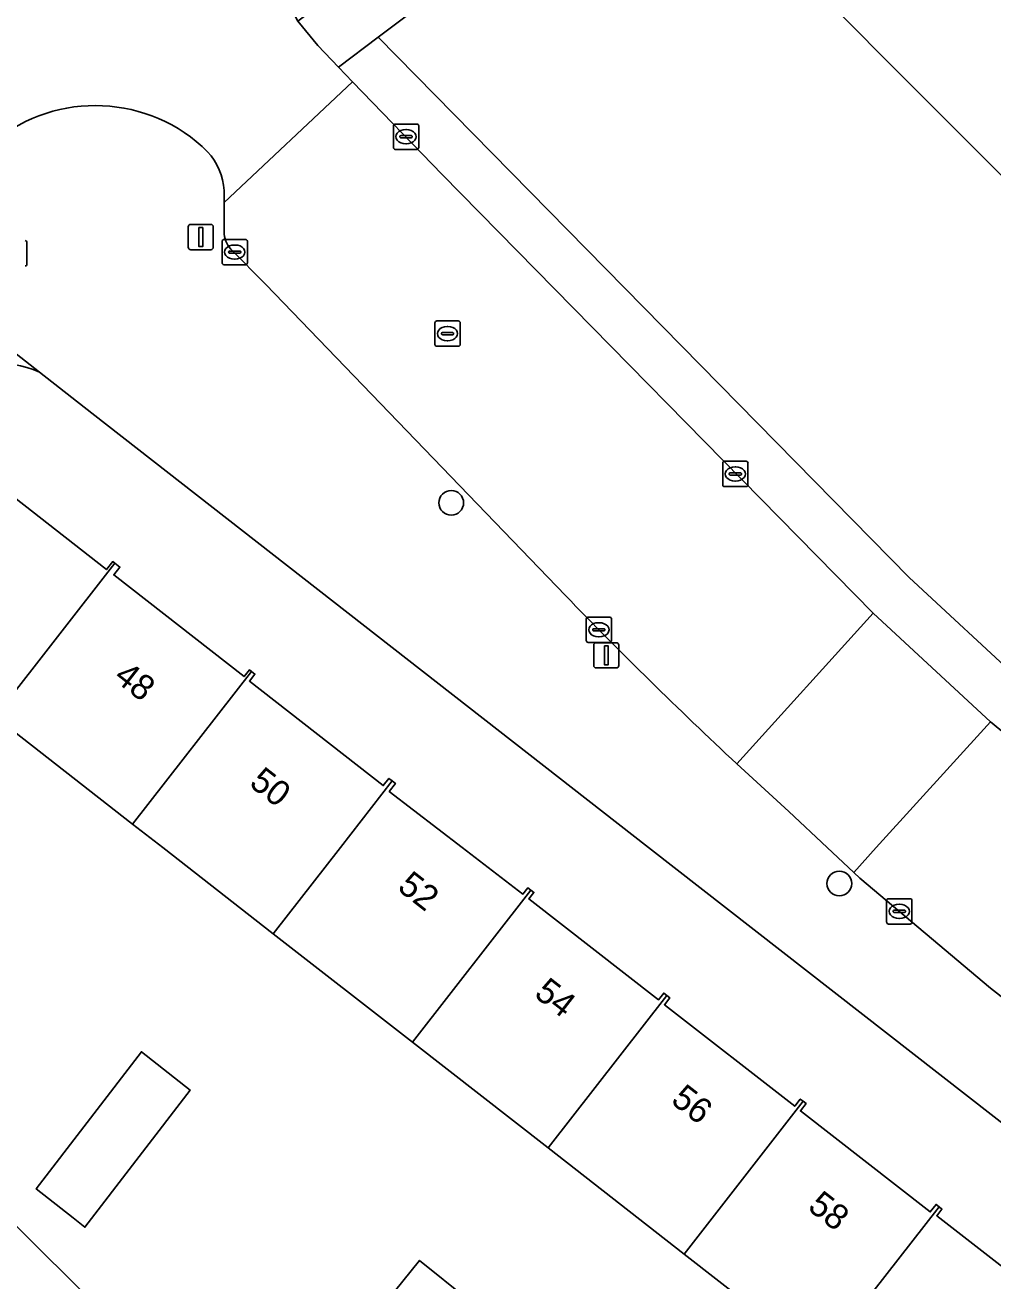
# Model space of a CAD drawing. Extents: x 157445 to 158888, y 383061 to 384688.
# Drawn here: x 158550.39 to 158588.66, y 383982.86 to 384032.53 of the extents above; entities that cross this region are included whole.
import ezdxf

# ---------------------------------------------------------------- set-up
doc = ezdxf.new("R2010")
doc.units = 0
for name, color, linetype in [('IMGEO_Berm_groen', 7, 'Continuous'), ('IMGEO_Boom', 7, 'Continuous'), ('IMGEO_Brandkraan', 7, 'Continuous'), ('IMGEO_Erf', 7, 'Continuous'), ('IMGEO_Groenvoorziening', 7, 'Continuous'), ('IMGEO_Kolk', 7, 'Continuous'), ('IMGEO_Lichtmast', 7, 'Continuous'), ('IMGEO_Pand', 7, 'Continuous'), ('IMGEO_Pand_nummerreeks', 7, 'Continuous'), ('IMGEO_Rijbaan_lokaal_open', 7, 'Continuous'), ('IMGEO_Rioolput', 7, 'Continuous'), ('IMGEO_Voetpad_open', 7, 'Continuous')]:
    doc.layers.add(name, color=color, linetype=linetype)

msp = doc.modelspace()

# ---------------------------------------------------------------- linework, layer by layer
at = {"layer": 'IMGEO_Berm_groen'}
msp.add_lwpolyline([(158694.724, 383924.511), (158678.1, 383937.509), (158654.191, 383956.204), (158635.376, 383970.915), (158616.579, 383985.612), (158606.237, 383993.699), (158595.875, 384001.543), (158589.846, 384006.513), (158585.348, 384010.678), (158564.348, 384032.052), (158562.78, 384030.872), (158563.329, 384030.29), (158566.886, 384026.615), (158583.921, 384009.276), (158588.574, 384004.97), (158594.603, 384000), (158605.005, 383992.123), (158636.085, 383967.822), (158710.762, 383909.432), (158715.776, 383905.511), (158738.521, 383887.727), (158741.882, 383885.094), (158754.965, 383874.95), (158755.145, 383874.821)], dxfattribs=at)
at = {"layer": 'IMGEO_Boom'}
for centre in [(158567.241, 384013.634), (158582.59, 383998.577)]:
    msp.add_circle(centre, 0.489, dxfattribs=at)
at = {"layer": 'IMGEO_Brandkraan'}
msp.add_line((158550.462, 384023.93), (158550.462, 384023.078), dxfattribs=at)
msp.add_lwpolyline([(158550.462, 384023.93), (158550.462, 384023.078)], dxfattribs=at)
for centre, start, end in [((158550.386, 384023.928), 1.552, 88.448), ((158550.386, 384023.928), 1.552, 88.448), ((158550.386, 384023.08), 271.552, 358.448), ((158550.386, 384023.08), 271.552, 358.448)]:
    msp.add_arc(centre, 0.0765, start, end, dxfattribs=at)
at = {"layer": 'IMGEO_Erf'}
for points in [[(158575.043, 384000), (158553.024, 384017.179), (158550.952, 384018.802)], [(158548.688, 384014.832), (158553.605, 384010.995), (158553.851, 384011.311), (158553.939, 384011.243), (158554.134, 384011.09), (158553.895, 384010.785), (158559.049, 384006.759), (158559.258, 384007.028), (158559.336, 384006.967), (158559.475, 384006.858), (158559.262, 384006.585), (158564.554, 384002.452), (158564.776, 384002.735), (158564.905, 384002.635), (158565.034, 384002.534), (158564.788, 384002.22), (158567.677, 384000), (158570.076, 383998.157), (158570.271, 383998.407), (158570.391, 383998.314), (158570.509, 383998.222), (158570.311, 383997.968), (158575.438, 383993.979), (158575.645, 383994.246), (158575.765, 383994.152), (158575.885, 383994.059), (158575.67, 383993.782), (158580.828, 383989.769), (158581.046, 383990.049), (158581.158, 383989.962), (158581.272, 383989.874), (158581.047, 383989.585), (158586.185, 383985.588), (158586.415, 383985.883), (158586.532, 383985.792), (158586.648, 383985.702), (158586.442, 383985.438), (158591.61, 383981.417)], [(158605.435, 383976.316), (158575.043, 384000)]]:
    msp.add_lwpolyline(points, dxfattribs=at)
for points in [[(158571.068, 383988.116), (158565.709, 383992.296), (158560.202, 383996.59), (158555.83, 384000), (158554.639, 384000.928), (158549.295, 384005.096), (158549.492, 384005.349), (158549.406, 384005.416), (158544.757, 384009.046), (158544.217, 384009.468), (158540.708, 384012.208), (158538.773, 384010.359), (158531.476, 384003.531), (158585.04, 383950.138), (158598.173, 383966.979), (158592.628, 383971.303), (158587.215, 383975.525), (158581.818, 383979.733), (158576.454, 383983.916)], [(158552.289, 383985.347), (158550.831, 383986.497), (158554.99, 383991.925), (158556.911, 383990.409), (158552.752, 383984.982)], [(158563.631, 383976.798), (158561.703, 383978.355), (158565.991, 383983.666), (158567.92, 383982.109)]]:
    msp.add_lwpolyline(points, close=True, dxfattribs=at)
msp.add_arc((158549.412, 384015.532), 3.614, 64.7799, 130.8303, dxfattribs=at)
at = {"layer": 'IMGEO_Groenvoorziening'}
for points in [[(158583.66, 384045.915), (158584.889, 384047.51), (158575.646, 384040.554), (158578.485, 384037.134), (158599.479, 384016.092), (158616.14, 384000.246), (158640.762, 383977.484), (158643.377, 383975.29), (158689.228, 383936.825), (158691.084, 383935.378), (158744, 383894.134), (158789.551, 383858.63), (158793.062, 383859.948), (158793.682, 383859.501), (158792.553, 383860.857), (158779.122, 383871.461), (158777.406, 383872.938), (158775.724, 383874.077)], [(158640.762, 383977.484), (158616.14, 384000.246), (158599.479, 384016.092), (158578.485, 384037.134), (158575.646, 384040.554), (158564.348, 384032.052), (158585.348, 384010.678), (158589.846, 384006.513), (158595.875, 384001.543), (158606.237, 383993.699), (158616.579, 383985.612), (158635.376, 383970.915)]]:
    msp.add_lwpolyline(points, dxfattribs=at)
at = {"layer": 'IMGEO_Kolk'}
for p, q in [((158564.954, 384027.69), (158564.954, 384028.542)), ((158565.029, 384028.616), (158565.881, 384028.616)), ((158565.442, 384028.396), (158565.467, 384028.396)), ((158565.955, 384028.542), (158565.955, 384027.69)), ((158565.213, 384028.11), (158565.213, 384028.122)), ((158565.651, 384028.073), (158565.253, 384028.073)), ((158565.256, 384028.159), (158565.654, 384028.159)), ((158565.697, 384028.122), (158565.697, 384028.11)), ((158565.881, 384027.616), (158565.029, 384027.616)), ((158565.465, 384027.836), (158565.44, 384027.836)), ((158558.179, 384023.126), (158558.179, 384023.978)), ((158558.254, 384024.052), (158559.106, 384024.052)), ((158559.18, 384023.978), (158559.18, 384023.126)), ((158558.438, 384023.546), (158558.438, 384023.558)), ((158558.876, 384023.509), (158558.478, 384023.509)), ((158558.481, 384023.595), (158558.879, 384023.595)), ((158558.667, 384023.832), (158558.692, 384023.832)), ((158558.922, 384023.558), (158558.922, 384023.546)), ((158559.106, 384023.052), (158558.254, 384023.052)), ((158558.69, 384023.272), (158558.665, 384023.272)), ((158577.976, 384014.351), (158577.976, 384015.203)), ((158578.051, 384015.277), (158578.903, 384015.277)), ((158578.464, 384015.057), (158578.489, 384015.057)), ((158578.977, 384015.203), (158578.977, 384014.351)), ((158578.235, 384014.771), (158578.235, 384014.783)), ((158578.673, 384014.734), (158578.275, 384014.734)), ((158578.278, 384014.82), (158578.676, 384014.82)), ((158578.487, 384014.497), (158578.462, 384014.497)), ((158578.719, 384014.783), (158578.719, 384014.771)), ((158578.903, 384014.277), (158578.051, 384014.277)), ((158572.578, 384008.186), (158572.578, 384009.038)), ((158572.653, 384009.112), (158573.505, 384009.112)), ((158573.579, 384009.038), (158573.579, 384008.186)), ((158572.837, 384008.606), (158572.837, 384008.618)), ((158573.275, 384008.569), (158572.877, 384008.569)), ((158572.88, 384008.655), (158573.278, 384008.655)), ((158573.066, 384008.892), (158573.091, 384008.892)), ((158573.321, 384008.618), (158573.321, 384008.606)), ((158573.505, 384008.112), (158572.653, 384008.112)), ((158573.089, 384008.332), (158573.064, 384008.332)), ((158584.461, 383997.049), (158584.461, 383997.901)), ((158584.536, 383997.975), (158585.388, 383997.975)), ((158584.949, 383997.755), (158584.974, 383997.755)), ((158585.462, 383997.901), (158585.462, 383997.049)), ((158584.72, 383997.469), (158584.72, 383997.481)), ((158585.158, 383997.432), (158584.76, 383997.432)), ((158584.763, 383997.518), (158585.161, 383997.518)), ((158584.972, 383997.195), (158584.947, 383997.195)), ((158585.204, 383997.481), (158585.204, 383997.469)), ((158585.388, 383996.975), (158584.536, 383996.975))]:
    msp.add_line(p, q, dxfattribs=at)
for points in [[(158564.954, 384027.69), (158564.954, 384028.542)], [(158565.029, 384028.616), (158565.881, 384028.616)], [(158565.955, 384028.542), (158565.955, 384027.69)], [(158565.881, 384027.616), (158565.029, 384027.616)], [(158558.179, 384023.126), (158558.179, 384023.978)], [(158558.254, 384024.052), (158559.106, 384024.052)], [(158559.18, 384023.978), (158559.18, 384023.126)], [(158559.106, 384023.052), (158558.254, 384023.052)], [(158577.976, 384014.351), (158577.976, 384015.203)], [(158578.051, 384015.277), (158578.903, 384015.277)], [(158578.977, 384015.203), (158578.977, 384014.351)], [(158578.903, 384014.277), (158578.051, 384014.277)], [(158572.578, 384008.186), (158572.578, 384009.038)], [(158572.653, 384009.112), (158573.505, 384009.112)], [(158573.579, 384009.038), (158573.579, 384008.186)], [(158573.505, 384008.112), (158572.653, 384008.112)], [(158584.461, 383997.049), (158584.461, 383997.901)], [(158584.536, 383997.975), (158585.388, 383997.975)], [(158585.462, 383997.901), (158585.462, 383997.049)], [(158585.388, 383996.975), (158584.536, 383996.975)]]:
    msp.add_lwpolyline(points, dxfattribs=at)
for centre, radius, start, end in [((158565.031, 384028.54), 0.0765, 91.552, 178.448), ((158565.031, 384028.54), 0.0765, 91.552, 178.448), ((158565.879, 384028.54), 0.0765, 1.552, 88.448), ((158565.879, 384028.54), 0.0765, 1.552, 88.448), ((158565.253, 384028.119), 0.0403, 85.8775, 175.7526), ((158565.25, 384028.109), 0.0366, 178.938, 274.7102), ((158565.654, 384028.116), 0.043, 264.8664, 352.4533), ((158565.658, 384028.121), 0.0386, 1.7309, 96.639), ((158565.031, 384027.692), 0.0765, 181.552, 268.448), ((158565.031, 384027.692), 0.0765, 181.552, 268.448), ((158565.879, 384027.692), 0.0765, 271.552, 358.448), ((158565.879, 384027.692), 0.0765, 271.552, 358.448), ((158558.256, 384023.976), 0.0765, 91.552, 178.448), ((158558.256, 384023.976), 0.0765, 91.552, 178.448), ((158559.104, 384023.976), 0.0765, 1.552, 88.448), ((158559.104, 384023.976), 0.0765, 1.552, 88.448), ((158558.478, 384023.555), 0.0403, 85.8775, 175.7526), ((158558.475, 384023.545), 0.0366, 178.938, 274.7102), ((158558.879, 384023.552), 0.043, 264.8664, 352.4533), ((158558.883, 384023.557), 0.0386, 1.7309, 96.639), ((158558.256, 384023.128), 0.0765, 181.552, 268.448), ((158558.256, 384023.128), 0.0765, 181.552, 268.448), ((158559.104, 384023.128), 0.0765, 271.552, 358.448), ((158559.104, 384023.128), 0.0765, 271.552, 358.448), ((158578.053, 384015.201), 0.0765, 91.552, 178.448), ((158578.053, 384015.201), 0.0765, 91.552, 178.448), ((158578.901, 384015.201), 0.0765, 1.552, 88.448), ((158578.901, 384015.201), 0.0765, 1.552, 88.448), ((158578.275, 384014.78), 0.0403, 85.8775, 175.7526), ((158578.272, 384014.77), 0.0366, 178.938, 274.7102), ((158578.676, 384014.777), 0.043, 264.8664, 352.4533), ((158578.68, 384014.782), 0.0386, 1.7309, 96.639), ((158578.053, 384014.353), 0.0765, 181.552, 268.448), ((158578.053, 384014.353), 0.0765, 181.552, 268.448), ((158578.901, 384014.353), 0.0765, 271.552, 358.448), ((158578.901, 384014.353), 0.0765, 271.552, 358.448), ((158572.655, 384009.036), 0.0765, 91.552, 178.448), ((158572.655, 384009.036), 0.0765, 91.552, 178.448), ((158573.503, 384009.036), 0.0765, 1.552, 88.448), ((158573.503, 384009.036), 0.0765, 1.552, 88.448), ((158572.877, 384008.615), 0.0403, 85.8775, 175.7526), ((158572.874, 384008.605), 0.0366, 178.938, 274.7102), ((158573.278, 384008.612), 0.043, 264.8664, 352.4533), ((158573.282, 384008.617), 0.0386, 1.7309, 96.639), ((158572.655, 384008.188), 0.0765, 181.552, 268.448), ((158572.655, 384008.188), 0.0765, 181.552, 268.448), ((158573.503, 384008.188), 0.0765, 271.552, 358.448), ((158573.503, 384008.188), 0.0765, 271.552, 358.448), ((158584.538, 383997.899), 0.0765, 91.552, 178.448), ((158584.538, 383997.899), 0.0765, 91.552, 178.448), ((158585.386, 383997.899), 0.0765, 1.552, 88.448), ((158585.386, 383997.899), 0.0765, 1.552, 88.448), ((158584.538, 383997.051), 0.0765, 181.552, 268.448), ((158584.538, 383997.051), 0.0765, 181.552, 268.448), ((158584.76, 383997.478), 0.0403, 85.8775, 175.7526), ((158584.757, 383997.468), 0.0366, 178.938, 274.7102), ((158585.161, 383997.475), 0.043, 264.8664, 352.4533), ((158585.165, 383997.48), 0.0386, 1.7309, 96.639), ((158585.386, 383997.051), 0.0765, 271.552, 358.448), ((158585.386, 383997.051), 0.0765, 271.552, 358.448)]:
    msp.add_arc(centre, radius, start, end, dxfattribs=at)
for centre, major_axis, ratio, start_param, end_param in [((158565.441, 384028.116), (-0.387, 0.002), 0.722429, 4.712389, 7.853982), ((158565.466, 384028.116), (-0.39, 0.002), 0.717154, 1.570796, 4.712389), ((158558.666, 384023.552), (-0.387, 0.002), 0.722429, 4.712389, 7.853982), ((158558.691, 384023.552), (-0.39, 0.002), 0.717154, 1.570796, 4.712389), ((158578.463, 384014.777), (-0.387, 0.002), 0.722429, 4.712389, 7.853982), ((158578.488, 384014.777), (-0.39, 0.002), 0.717154, 1.570796, 4.712389), ((158573.065, 384008.612), (-0.387, 0.002), 0.722429, 4.712389, 7.853982), ((158573.09, 384008.612), (-0.39, 0.002), 0.717154, 1.570796, 4.712389), ((158584.948, 383997.475), (-0.387, 0.002), 0.722429, 4.712389, 7.853982), ((158584.973, 383997.475), (-0.39, 0.002), 0.717154, 1.570796, 4.712389)]:
    msp.add_ellipse(centre, major_axis=major_axis, ratio=ratio, start_param=start_param, end_param=end_param, dxfattribs=at)
at = {"layer": 'IMGEO_Lichtmast'}
for p, q in [((158556.84, 384023.746), (158556.84, 384024.546)), ((158556.84, 384024.546), (158556.84, 384023.746)), ((158556.94, 384024.646), (158557.73, 384024.646)), ((158557.73, 384024.646), (158556.94, 384024.646)), ((158557.83, 384024.546), (158557.83, 384023.746)), ((158557.83, 384023.746), (158557.83, 384024.546)), ((158557.73, 384023.646), (158556.94, 384023.646)), ((158556.94, 384023.646), (158557.73, 384023.646)), ((158572.877, 384007.203), (158572.877, 384008.003)), ((158572.877, 384008.003), (158572.877, 384007.203)), ((158572.977, 384008.103), (158573.767, 384008.103)), ((158573.767, 384008.103), (158572.977, 384008.103)), ((158573.867, 384008.003), (158573.867, 384007.203)), ((158573.867, 384007.203), (158573.867, 384008.003)), ((158573.767, 384007.103), (158572.977, 384007.103)), ((158572.977, 384007.103), (158573.767, 384007.103))]:
    msp.add_line(p, q, dxfattribs=at)
for points in [[(158557.26, 384024.521), (158557.41, 384024.521), (158557.41, 384023.771), (158557.26, 384023.771), (158557.26, 384024.521)], [(158573.297, 384007.978), (158573.447, 384007.978), (158573.447, 384007.228), (158573.297, 384007.228), (158573.297, 384007.978)]]:
    msp.add_lwpolyline(points, dxfattribs=at)
for centre, start, end in [((158556.94, 384024.546), 90, 180), ((158556.94, 384024.546), 90, 180), ((158557.73, 384024.546), 0, 90), ((158557.73, 384024.546), 360, 90), ((158556.94, 384023.746), 180, 270), ((158556.94, 384023.746), 180, 270), ((158557.73, 384023.746), 270, 0), ((158557.73, 384023.746), 270, 0), ((158572.977, 384008.003), 90, 180), ((158572.977, 384008.003), 90, 180), ((158573.767, 384008.003), 0, 90), ((158573.767, 384008.003), 360, 90), ((158572.977, 384007.203), 180, 270), ((158572.977, 384007.203), 180, 270), ((158573.767, 384007.203), 270, 0), ((158573.767, 384007.203), 270, 0)]:
    msp.add_arc(centre, 0.1, start, end, dxfattribs=at)
at = {"layer": 'IMGEO_Pand'}
for points in [[(158543.97, 384015.327), (158540.708, 384012.208), (158544.217, 384009.468), (158544.757, 384009.046), (158549.406, 384005.416), (158553.939, 384011.243), (158553.851, 384011.311), (158553.605, 384010.995), (158548.688, 384014.832), (158548.963, 384015.184), (158548.661, 384015.42), (158546.839, 384013.087)], [(158553.939, 384011.243), (158549.406, 384005.416), (158549.492, 384005.349), (158549.295, 384005.096), (158554.639, 384000.928), (158559.336, 384006.967), (158559.258, 384007.028), (158559.049, 384006.759), (158553.895, 384010.785), (158554.134, 384011.09)], [(158559.336, 384006.967), (158554.639, 384000.928), (158555.83, 384000), (158560.202, 383996.59), (158562.855, 384000), (158564.905, 384002.635), (158564.776, 384002.735), (158564.554, 384002.452), (158559.262, 384006.585), (158559.475, 384006.858)], [(158560.202, 383996.59), (158565.709, 383992.296), (158570.391, 383998.314), (158570.271, 383998.407), (158570.076, 383998.157), (158567.677, 384000), (158564.788, 384002.22), (158565.034, 384002.534), (158564.905, 384002.635), (158562.855, 384000)], [(158571.068, 383988.116), (158575.765, 383994.152), (158575.645, 383994.246), (158575.438, 383993.979), (158570.311, 383997.968), (158570.509, 383998.222), (158570.391, 383998.314), (158565.709, 383992.296)], [(158571.068, 383988.116), (158576.454, 383983.916), (158581.158, 383989.962), (158581.046, 383990.049), (158580.828, 383989.769), (158575.67, 383993.782), (158575.885, 383994.059), (158575.765, 383994.152)], [(158552.289, 383985.347), (158552.752, 383984.982), (158556.911, 383990.409), (158554.99, 383991.925), (158550.831, 383986.497)], [(158586.532, 383985.792), (158586.415, 383985.883), (158586.185, 383985.588), (158581.047, 383989.585), (158581.272, 383989.874), (158581.158, 383989.962), (158576.454, 383983.916), (158581.818, 383979.733)], [(158587.215, 383975.525), (158591.912, 383981.563), (158591.795, 383981.654), (158591.61, 383981.417), (158586.442, 383985.438), (158586.648, 383985.702), (158586.532, 383985.792), (158581.818, 383979.733)], [(158563.631, 383976.798), (158567.92, 383982.109), (158565.991, 383983.666), (158561.703, 383978.355)]]:
    msp.add_lwpolyline(points, close=True, dxfattribs=at)
at = {"layer": 'IMGEO_Rijbaan_lokaal_open'}
for points in [[(158558.265, 384025.988), (158558.266, 384025.515), (158563.329, 384030.29), (158562.78, 384030.872), (158561.958, 384031.72), (158561.169, 384032.689), (158560.599, 384033.83)], [(158578.54, 384003.305), (158583.921, 384009.276), (158566.886, 384026.615), (158563.329, 384030.29), (158558.266, 384025.515), (158558.264, 384024.355)], [(158558.518, 384023.674), (158559.903, 384022.265), (158571.759, 384009.965)], [(158650.391, 383946.366), (158650.573, 383946.223), (158656.293, 383941.774), (158664.255, 383935.56), (158682.8, 383920.954), (158690.824, 383914.687), (158693.825, 383912.344), (158705.741, 383903.038), (158710.762, 383909.432), (158636.085, 383967.822), (158605.005, 383992.123), (158594.603, 384000), (158588.574, 384004.97), (158584.052, 384000), (158583.158, 383999.017), (158583.4, 383998.791), (158588.572, 383994.44), (158598.155, 383986.96), (158611.623, 383976.705), (158627.813, 383964.002), (158630.37, 383962.018), (158630.565, 383961.863)]]:
    msp.add_lwpolyline(points, dxfattribs=at)
msp.add_lwpolyline([(158588.574, 384004.97), (158583.921, 384009.276), (158578.54, 384003.305), (158580.587, 384001.422), (158582.107, 384000), (158583.158, 383999.017), (158584.052, 384000)], close=True, dxfattribs=at)
for centre, radius, start, end in [((158553.164, 384023.03), 6.318, 45.3334, 129.4387), ((158555.623, 384025.761), 2.652, 4.9012, 41.6311), ((158559.237, 384024.33), 0.973, 178.5274, 222.3817), ((158706.005, 384139.868), 186.807, 224.05804, 226.97352)]:
    msp.add_arc(centre, radius, start, end, dxfattribs=at)
at = {"layer": 'IMGEO_Rioolput'}
for p, q in [((158566.592, 384019.902), (158566.592, 384020.754)), ((158566.667, 384020.828), (158567.519, 384020.828)), ((158567.08, 384020.608), (158567.105, 384020.608)), ((158567.593, 384020.754), (158567.593, 384019.902)), ((158566.851, 384020.322), (158566.851, 384020.334)), ((158567.289, 384020.285), (158566.891, 384020.285)), ((158566.894, 384020.371), (158567.292, 384020.371)), ((158567.103, 384020.048), (158567.078, 384020.048)), ((158567.335, 384020.334), (158567.335, 384020.322)), ((158567.519, 384019.828), (158566.667, 384019.828))]:
    msp.add_line(p, q, dxfattribs=at)
for points in [[(158566.592, 384019.902), (158566.592, 384020.754)], [(158566.667, 384020.828), (158567.519, 384020.828)], [(158567.593, 384020.754), (158567.593, 384019.902)], [(158567.519, 384019.828), (158566.667, 384019.828)]]:
    msp.add_lwpolyline(points, dxfattribs=at)
for centre, radius, start, end in [((158566.669, 384020.752), 0.0765, 91.552, 178.448), ((158566.669, 384020.752), 0.0765, 91.552, 178.448), ((158567.517, 384020.752), 0.0765, 1.552, 88.448), ((158567.517, 384020.752), 0.0765, 1.552, 88.448), ((158566.669, 384019.904), 0.0765, 181.552, 268.448), ((158566.669, 384019.904), 0.0765, 181.552, 268.448), ((158566.891, 384020.331), 0.0403, 85.8775, 175.7526), ((158566.888, 384020.321), 0.0366, 178.938, 274.7102), ((158567.292, 384020.328), 0.043, 264.8664, 352.4533), ((158567.296, 384020.333), 0.0386, 1.7309, 96.639), ((158567.517, 384019.904), 0.0765, 271.552, 358.448), ((158567.517, 384019.904), 0.0765, 271.552, 358.448)]:
    msp.add_arc(centre, radius, start, end, dxfattribs=at)
for centre, major_axis, ratio, start_param, end_param in [((158567.079, 384020.328), (-0.387, 0.002), 0.722429, 4.712389, 7.853982), ((158567.104, 384020.328), (-0.39, 0.002), 0.717154, 1.570796, 4.712389)]:
    msp.add_ellipse(centre, major_axis=major_axis, ratio=ratio, start_param=start_param, end_param=end_param, dxfattribs=at)
at = {"layer": 'IMGEO_Voetpad_open'}
msp.add_lwpolyline([(158592.622, 384053.082), (158590.617, 384054.599), (158582.934, 384049.004), (158561.169, 384032.689), (158561.958, 384031.72), (158562.78, 384030.872), (158564.348, 384032.052), (158575.646, 384040.554), (158584.889, 384047.51), (158585.756, 384048.162), (158585.95, 384048.301), (158590.373, 384051.471)], close=True, dxfattribs=at)
for points in [[(158558.264, 384024.355), (158558.266, 384025.515), (158558.265, 384025.988)], [(158547.032, 384025.112), (158547.012, 384024.097), (158546.707, 384023.412), (158545.97, 384022.704), (158550.952, 384018.802), (158553.024, 384017.179), (158575.043, 384000), (158605.435, 383976.316)], [(158559.903, 384022.265), (158558.518, 384023.674)], [(158550.952, 384018.802), (158545.97, 384022.704), (158538.47, 384015.502), (158538.888, 384015.066), (158536.502, 384012.759), (158536.083, 384013.192), (158529.768, 384007.082)], [(158571.759, 384009.965), (158559.903, 384022.265)], [(158585.04, 383950.138), (158531.476, 384003.531), (158530.317, 384002.485), (158549.972, 383982.944), (158546.61, 383980.631)], [(158630.565, 383961.863), (158630.37, 383962.018), (158627.813, 383964.002), (158611.623, 383976.705), (158598.155, 383986.96), (158588.572, 383994.44), (158583.4, 383998.791), (158583.158, 383999.017), (158582.107, 384000), (158580.587, 384001.422), (158578.54, 384003.305)]]:
    msp.add_lwpolyline(points, dxfattribs=at)
for centre, radius, start, end in [((158553.164, 384023.03), 6.318, 45.3334, 129.4387), ((158555.623, 384025.761), 2.652, 4.9012, 41.6311), ((158559.237, 384024.33), 0.973, 178.5274, 222.3817), ((158549.412, 384015.532), 3.614, 64.7799, 130.8303), ((158706.005, 384139.868), 186.807, 224.05804, 226.97352)]:
    msp.add_arc(centre, radius, start, end, dxfattribs=at)

# ---------------------------------------------------------------- texts
at = {"layer": 'IMGEO_Pand_nummerreeks'}
for s, rotation, p in [('48', 322.0244, (158553.847, 384006.648)), ('50', 322.0272, (158559.207, 384002.465)), ('52', 322.0693, (158565.067, 383998.35)), ('54', 322.0693, (158570.476, 383994.134)), ('56', 322.0693, (158575.883, 383989.92)), ('58', 322.0693, (158581.293, 383985.704))]:
    msp.add_text(s, height=1, rotation=rotation, dxfattribs=at).set_placement(p)

doc.saveas('drawing.dxf')
